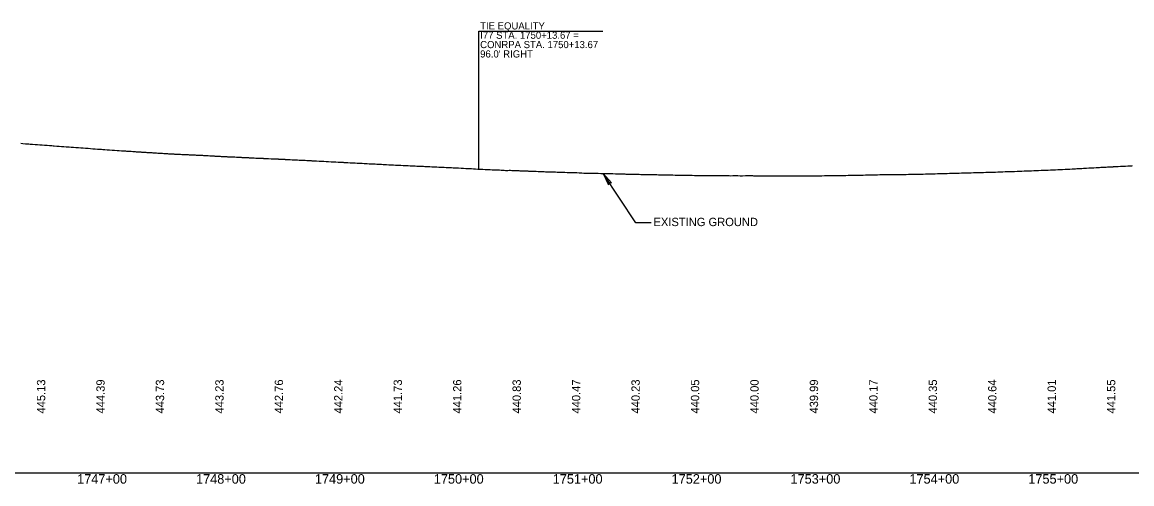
# Model space of a CAD drawing. Extents: x 2017200 to 2047700, y 854850 to 893350.
# Drawn here: x 2029630 to 2030563, y 856091 to 856479 of the extents above; entities that cross this region are included whole.
import ezdxf

# ---------------------------------------------------------------- set-up
doc = ezdxf.new("R2010")
doc.units = 0
for name, color, linetype in [('RD_DDB_Profile_EX', 7, 'Continuous'), ('RD_DDB_Profile_Lbl', 7, 'Continuous'), ('RD_DDB_StaTX', 7, 'Continuous'), ('RD_DDB_StripGrade', 7, 'Continuous'), ('RD_GPK_Profile_Cell', 7, 'Continuous')]:
    doc.layers.add(name, color=color, linetype=linetype)

msp = doc.modelspace()

# ---------------------------------------------------------------- linework, layer by layer
at = {"layer": 'RD_DDB_Profile_EX'}
msp.add_lwpolyline([(2029628.51, 856377.25), (2029630.27, 856377.12), (2029632.3, 856376.94), (2029634.32, 856376.8), (2029635.28, 856376.72), (2029636.35, 856376.62), (2029638.37, 856376.51), (2029640.4, 856376.33), (2029642.05, 856376.23), (2029642.42, 856376.2), (2029644.45, 856376.03), (2029646.47, 856375.9), (2029648.5, 856375.7), (2029648.82, 856375.68), (2029650.52, 856375.6), (2029652.54, 856375.41), (2029654.57, 856375.3), (2029655.59, 856375.2), (2029656.59, 856375.1), (2029658.62, 856374.97), (2029660.64, 856374.82), (2029662.66, 856374.68), (2029664.69, 856374.51), (2029666.71, 856374.35), (2029668.73, 856374.22), (2029669.13, 856374.19), (2029670.76, 856374.07), (2029672.78, 856373.91), (2029674.81, 856373.76), (2029675.9, 856373.68), (2029676.83, 856373.61), (2029678.85, 856373.46), (2029680.88, 856373.31), (2029682.9, 856373.2), (2029683.63, 856373.14), (2029685.01, 856373.02), (2029687.16, 856372.88), (2029688.97, 856372.71), (2029689.44, 856372.69), (2029691, 856372.61), (2029693.02, 856372.4), (2029695.31, 856372.27), (2029696.21, 856372.19), (2029697.34, 856372.1), (2029699.09, 856372.01), (2029701.12, 856371.85), (2029703.14, 856371.71), (2029705.17, 856371.56), (2029707.13, 856371.44), (2029709.35, 856371.29), (2029709.75, 856371.26), (2029711.24, 856371.15), (2029713.26, 856371.02), (2029714.98, 856370.89), (2029715.29, 856370.87), (2029715.63, 856370.84), (2029716.52, 856370.78), (2029717.31, 856370.73), (2029717.78, 856370.7), (2029719.33, 856370.59), (2029720.78, 856370.55), (2029721.36, 856370.5), (2029722.76, 856370.36), (2029723.38, 856370.34), (2029724.72, 856370.27), (2029725.41, 856370.21), (2029726.69, 856370.13), (2029727.43, 856370.09), (2029728.65, 856370.03), (2029729.46, 856369.97), (2029730.06, 856369.92), (2029730.63, 856369.87), (2029731.48, 856369.83), (2029732.6, 856369.78), (2029733.5, 856369.71), (2029734.57, 856369.64), (2029735.53, 856369.6), (2029736.83, 856369.51), (2029737.55, 856369.47), (2029738.61, 856369.42), (2029739.58, 856369.34), (2029740.56, 856369.29), (2029741.6, 856369.22), (2029742.65, 856369.14), (2029743.62, 856369.09), (2029744.73, 856369.02), (2029745.65, 856368.96), (2029746.8, 856368.89), (2029747.67, 856368.84), (2029748.84, 856368.76), (2029749.7, 856368.69), (2029750.6, 856368.64), (2029751.72, 856368.58), (2029752.74, 856368.51), (2029753.75, 856368.45), (2029754.67, 856368.42), (2029755.77, 856368.37), (2029757.14, 856368.29), (2029757.79, 856368.25), (2029759.07, 856368.19), (2029759.82, 856368.16), (2029760.6, 856368.12), (2029761.84, 856368.06), (2029762.74, 856368.01), (2029763.91, 856367.95), (2029764.87, 856367.9), (2029765.89, 856367.86), (2029766.99, 856367.8), (2029767.91, 856367.74), (2029769.08, 856367.7), (2029769.94, 856367.66), (2029770.78, 856367.62), (2029771.96, 856367.57), (2029773.1, 856367.51), (2029773.99, 856367.48), (2029775.09, 856367.44), (2029776.01, 856367.39), (2029776.96, 856367.36), (2029777.45, 856367.34), (2029778.04, 856367.32), (2029779.09, 856367.27), (2029780.06, 856367.22), (2029781.15, 856367.15), (2029782.08, 856367.09), (2029783.25, 856367.03), (2029784.22, 856366.97), (2029785.34, 856366.92), (2029786.13, 856366.89), (2029787.42, 856366.82), (2029788.16, 856366.78), (2029789.49, 856366.7), (2029790.18, 856366.65), (2029790.99, 856366.59), (2029791.52, 856366.56), (2029792.21, 856366.5), (2029793.53, 856366.46), (2029794.23, 856366.43), (2029795.54, 856366.36), (2029796.25, 856366.34), (2029796.98, 856366.29), (2029797.76, 856366.24), (2029798.28, 856366.21), (2029799.02, 856366.19), (2029800.3, 856366.14), (2029801.62, 856366.06), (2029802.33, 856366.01), (2029803.68, 856365.97), (2029804.53, 856365.93), (2029805.73, 856365.84), (2029806.37, 856365.8), (2029807.78, 856365.76), (2029808.4, 856365.74), (2029809.82, 856365.64), (2029810.42, 856365.61), (2029811.3, 856365.57), (2029812.45, 856365.54), (2029813.87, 856365.46), (2029814.47, 856365.43), (2029815.88, 856365.38), (2029816.5, 856365.36), (2029817.11, 856365.33), (2029818.07, 856365.27), (2029818.52, 856365.24), (2029819.93, 856365.19), (2029820.54, 856365.15), (2029822.01, 856365.05), (2029822.57, 856365.02), (2029823.09, 856365), (2029824.84, 856364.95), (2029826.18, 856364.88), (2029826.62, 856364.86), (2029828.25, 856364.79), (2029828.64, 856364.77), (2029830.32, 856364.69), (2029830.67, 856364.68), (2029831.61, 856364.64), (2029832.37, 856364.61), (2029832.69, 856364.59), (2029834.71, 856364.49), (2029836.74, 856364.4), (2029839.03, 856364.28), (2029840.79, 856364.19), (2029842.81, 856364.15), (2029844.84, 856364.05), (2029845.15, 856364.03), (2029846.54, 856363.97), (2029846.86, 856363.96), (2029847.19, 856363.94), (2029848.88, 856363.85), (2029850.55, 856363.77), (2029850.91, 856363.76), (2029851.92, 856363.72), (2029852.59, 856363.69), (2029852.93, 856363.67), (2029854.62, 856363.58), (2029854.96, 856363.56), (2029856.65, 856363.47), (2029856.98, 856363.45), (2029858.69, 856363.38), (2029859.01, 856363.36), (2029860.66, 856363.25), (2029861.03, 856363.23), (2029862.62, 856363.17), (2029863.05, 856363.16), (2029864.57, 856363.06), (2029865.08, 856363.04), (2029865.46, 856363.03), (2029866.52, 856362.99), (2029867.1, 856362.97), (2029867.74, 856362.93), (2029869.13, 856362.85), (2029870.46, 856362.8), (2029871.15, 856362.78), (2029872.23, 856362.7), (2029872.55, 856362.68), (2029873.18, 856362.63), (2029874.65, 856362.58), (2029875.2, 856362.55), (2029876.75, 856362.42), (2029877.22, 856362.39), (2029879.25, 856362.33), (2029880.93, 856362.2), (2029881.27, 856362.19), (2029883.3, 856362.12), (2029885.32, 856361.98), (2029885.77, 856361.97), (2029887.35, 856361.9), (2029889.37, 856361.76), (2029891.39, 856361.68), (2029892.54, 856361.6), (2029893.42, 856361.54), (2029895.44, 856361.47), (2029897.47, 856361.35), (2029898.4, 856361.31), (2029899.49, 856361.26), (2029900.18, 856361.21), (2029901.54, 856361.11), (2029903.54, 856361.05), (2029905.56, 856360.91), (2029906.08, 856360.88), (2029907.86, 856360.8), (2029909.61, 856360.71), (2029911.26, 856360.63), (2029911.64, 856360.61), (2029912.85, 856360.54), (2029913.27, 856360.52), (2029913.66, 856360.49), (2029915.27, 856360.42), (2029915.68, 856360.41), (2029917.27, 856360.32), (2029917.71, 856360.3), (2029918.16, 856360.28), (2029919.73, 856360.22), (2029921.32, 856360.12), (2029921.76, 856360.09), (2029923.43, 856360.01), (2029923.78, 856360), (2029925.81, 856359.88), (2029926.39, 856359.85), (2029927.83, 856359.8), (2029929.85, 856359.66), (2029931.88, 856359.57), (2029933.16, 856359.49), (2029933.9, 856359.45), (2029935.93, 856359.39), (2029937.99, 856359.24), (2029939.98, 856359.16), (2029942, 856359.04), (2029943.46, 856358.99), (2029944.02, 856358.97), (2029946.05, 856358.83), (2029946.7, 856358.81), (2029948.07, 856358.77), (2029950.1, 856358.64), (2029951.44, 856358.57), (2029952.16, 856358.54), (2029953.47, 856358.49), (2029954.15, 856358.46), (2029955.86, 856358.39), (2029956.17, 856358.38), (2029957.74, 856358.31), (2029958.19, 856358.28), (2029958.73, 856358.26), (2029960.24, 856358.2), (2029961.59, 856358.14), (2029962.24, 856358.11), (2029963.66, 856358.06), (2029964.27, 856358.04), (2029965.76, 856357.94), (2029966.29, 856357.92), (2029967.01, 856357.89), (2029968.32, 856357.86), (2029969.92, 856357.76), (2029970.34, 856357.74), (2029971.98, 856357.66), (2029972.36, 856357.64), (2029974.02, 856357.56), (2029974.39, 856357.54), (2029976.04, 856357.49), (2029976.41, 856357.47), (2029978.06, 856357.38), (2029978.44, 856357.36), (2029980.08, 856357.29), (2029980.55, 856357.27), (2029982.09, 856357.19), (2029982.49, 856357.17), (2029984.11, 856357.12), (2029984.51, 856357.11), (2029986.12, 856357.03), (2029986.53, 856357.01), (2029987.32, 856356.97), (2029988.13, 856356.94), (2029988.56, 856356.92), (2029989, 856356.89), (2029990.58, 856356.8), (2029992.18, 856356.72), (2029992.61, 856356.7), (2029994.27, 856356.64), (2029994.63, 856356.63), (2029996.35, 856356.52), (2029996.65, 856356.51), (2029998.68, 856356.39), (2030000.9, 856356.25), (2030002.73, 856356.13), (2030004.75, 856356.03), (2030006.78, 856355.96), (2030007.63, 856355.92), (2030009.07, 856355.84), (2030010.82, 856355.71), (2030012.85, 856355.62), (2030014.87, 856355.49), (2030016.9, 856355.39), (2030018.92, 856355.31), (2030021.17, 856355.19), (2030023.18, 856355.15), (2030024.99, 856355.05), (2030025.3, 856355.04), (2030027.02, 856355.01), (2030027.94, 856354.96), (2030028.58, 856354.93), (2030029.04, 856354.9), (2030029.57, 856354.89), (2030031.07, 856354.84), (2030032.45, 856354.75), (2030033.09, 856354.72), (2030034.71, 856354.68), (2030035.07, 856354.67), (2030036.13, 856354.49), (2030037.98, 856354.44), (2030039.17, 856354.58), (2030040.33, 856354.53), (2030041.48, 856354.49), (2030042.13, 856354.46), (2030043.21, 856354.42), (2030044.18, 856354.38), (2030045.24, 856354.34), (2030046.09, 856354.3), (2030047.26, 856354.25), (2030048.25, 856354.22), (2030048.59, 856354.21), (2030049.29, 856354.2), (2030050.77, 856354.12), (2030051.31, 856354.09), (2030051.8, 856354.08), (2030053.34, 856354.05), (2030053.74, 856354.02), (2030055.02, 856353.97), (2030055.36, 856353.95), (2030055.68, 856353.95), (2030057.61, 856353.88), (2030059.41, 856353.81), (2030061.48, 856353.73), (2030061.79, 856353.72), (2030063.54, 856353.65), (2030065.63, 856353.56), (2030067.72, 856353.49), (2030068.56, 856353.45), (2030069.79, 856353.39), (2030071.55, 856353.34), (2030071.86, 856353.33), (2030073.58, 856353.23), (2030073.92, 856353.22), (2030075.6, 856353.2), (2030075.97, 856353.19), (2030077.62, 856353.13), (2030078.01, 856353.12), (2030079.65, 856353.08), (2030080.05, 856353.06), (2030081.67, 856353.02), (2030082.1, 856353), (2030083.31, 856352.97), (2030083.7, 856352.96), (2030084.07, 856352.94), (2030085.72, 856352.88), (2030086.05, 856352.88), (2030088.03, 856352.82), (2030088.87, 856352.8), (2030089.77, 856352.77), (2030091.98, 856352.68), (2030094.03, 856352.62), (2030096.1, 856352.56), (2030098.14, 856352.47), (2030100.19, 856352.34), (2030101.92, 856352.27), (2030102.41, 856352.26), (2030104.19, 856352.25), (2030106.14, 856352.2), (2030108.1, 856352.15), (2030109.18, 856352.14), (2030110.01, 856352.14), (2030110.71, 856352.12), (2030112.04, 856352.07), (2030113.53, 856352.04), (2030114.08, 856352.03), (2030116.2, 856351.95), (2030118.29, 856351.94), (2030120.39, 856351.9), (2030122.16, 856351.87), (2030122.72, 856351.85), (2030123.87, 856351.82), (2030124.18, 856351.8), (2030125.91, 856351.78), (2030126.5, 856351.76), (2030128.51, 856351.71), (2030129.49, 856351.69), (2030130.51, 856351.66), (2030132.28, 856351.62), (2030134.31, 856351.56), (2030136.38, 856351.44), (2030137.43, 856351.43), (2030138.35, 856351.41), (2030140.37, 856351.37), (2030142.42, 856351.35), (2030143.03, 856351.33), (2030144.44, 856351.29), (2030146.45, 856351.24), (2030148.46, 856351.16), (2030149.8, 856351.14), (2030150.47, 856351.13), (2030152.56, 856351.1), (2030154.57, 856351.06), (2030156.58, 856351), (2030158.58, 856350.97), (2030160.57, 856350.93), (2030162.72, 856350.89), (2030163.34, 856350.88), (2030164.71, 856350.83), (2030166.7, 856350.79), (2030168.69, 856350.76), (2030170.11, 856350.75), (2030170.68, 856350.74), (2030172.84, 856350.7), (2030174.83, 856350.67), (2030176.88, 856350.65), (2030178.81, 856350.59), (2030180.8, 856350.58), (2030182.95, 856350.52), (2030183.65, 856350.51), (2030184.95, 856350.5), (2030186.94, 856350.4), (2030188.93, 856350.4), (2030190.42, 856350.35), (2030190.93, 856350.34), (2030193.07, 856350.34), (2030195.07, 856350.29), (2030197.19, 856350.29), (2030199.05, 856350.25), (2030201.04, 856350.25), (2030203.2, 856350.2), (2030203.96, 856350.2), (2030205.19, 856350.19), (2030207.18, 856350.17), (2030209.17, 856350.17), (2030210.73, 856350.16), (2030211.16, 856350.16), (2030213.33, 856350.12), (2030215.32, 856350.11), (2030217.5, 856350.1), (2030219.29, 856350.1), (2030221.28, 856350.08), (2030223.45, 856350.09), (2030224.27, 856350.06), (2030225.44, 856350.01), (2030227.43, 856350.08), (2030229.41, 856350.05), (2030231.04, 856350.04), (2030231.4, 856350.04), (2030233.57, 856350), (2030235.56, 856350.03), (2030237.81, 856350.04), (2030239.53, 856350.06), (2030241.52, 856350.04), (2030243.7, 856350.05), (2030244.58, 856350.03), (2030245.68, 856350.02), (2030247.67, 856350), (2030249.65, 856349.99), (2030251.63, 856350), (2030253.83, 856350), (2030255.81, 856349.99), (2030257.79, 856349.98), (2030258.12, 856349.99), (2030259.77, 856349.99), (2030261.74, 856350), (2030263.96, 856349.99), (2030264.89, 856349.99), (2030265.94, 856349.99), (2030267.91, 856349.97), (2030269.89, 856349.98), (2030271.87, 856349.97), (2030274.08, 856349.98), (2030276.05, 856349.97), (2030278.03, 856349.97), (2030278.43, 856349.96), (2030280.01, 856349.94), (2030281.99, 856349.94), (2030284.19, 856349.94), (2030285.2, 856349.87), (2030286.18, 856349.8), (2030288.16, 856349.82), (2030290.13, 856349.82), (2030292.11, 856349.85), (2030294.33, 856349.88), (2030296.3, 856349.9), (2030298.27, 856349.91), (2030298.74, 856349.93), (2030300.25, 856349.98), (2030302.23, 856349.97), (2030304.44, 856350.04), (2030305.51, 856350.04), (2030306.42, 856350.05), (2030308.4, 856350.09), (2030310.37, 856350.12), (2030312.35, 856350.17), (2030314.56, 856350.17), (2030316.54, 856350.24), (2030318.52, 856350.26), (2030319.05, 856350.27), (2030320.49, 856350.3), (2030322.44, 856350.3), (2030324.4, 856350.38), (2030324.72, 856350.39), (2030325.82, 856350.4), (2030326.68, 856350.41), (2030328.64, 856350.41), (2030330.6, 856350.47), (2030332.59, 856350.49), (2030334.83, 856350.51), (2030336.79, 856350.51), (2030338.76, 856350.62), (2030339.36, 856350.63), (2030340.73, 856350.65), (2030342.72, 856350.71), (2030344.92, 856350.75), (2030346.12, 856350.77), (2030346.9, 856350.79), (2030348.88, 856350.84), (2030350.86, 856350.88), (2030352.89, 856350.92), (2030355.07, 856350.96), (2030357.03, 856350.96), (2030359, 856351), (2030359.66, 856351), (2030360.98, 856351.01), (2030362.95, 856351.04), (2030365.17, 856351.05), (2030366.43, 856351.06), (2030369.13, 856351.08), (2030371.09, 856351.13), (2030373.2, 856351.15), (2030374.97, 856351.17), (2030375.35, 856351.17), (2030377.3, 856351.18), (2030379.24, 856351.2), (2030379.97, 856351.22), (2030381.2, 856351.27), (2030383.15, 856351.31), (2030385.11, 856351.38), (2030385.46, 856351.38), (2030386.74, 856351.41), (2030387.41, 856351.42), (2030389.37, 856351.49), (2030391.32, 856351.5), (2030393.51, 856351.59), (2030395.21, 856351.62), (2030395.59, 856351.63), (2030397.53, 856351.71), (2030399.48, 856351.73), (2030400.28, 856351.76), (2030401.44, 856351.79), (2030403.41, 856351.86), (2030405.66, 856351.91), (2030407.05, 856351.96), (2030407.63, 856351.98), (2030409.6, 856352.04), (2030411.57, 856352.1), (2030413.82, 856352.11), (2030415.78, 856352.19), (2030417.75, 856352.23), (2030419.72, 856352.3), (2030420.59, 856352.32), (2030421.69, 856352.33), (2030423.66, 856352.42), (2030425.91, 856352.46), (2030427.36, 856352.51), (2030427.88, 856352.53), (2030429.84, 856352.57), (2030431.81, 856352.64), (2030433.78, 856352.66), (2030434.13, 856352.67), (2030436.02, 856352.74), (2030437.99, 856352.76), (2030439.96, 856352.85), (2030440.9, 856352.88), (2030441.94, 856352.92), (2030443.91, 856352.97), (2030446.13, 856353.07), (2030447.67, 856353.1), (2030448.1, 856353.11), (2030450.08, 856353.21), (2030452.07, 856353.26), (2030454.05, 856353.35), (2030454.44, 856353.36), (2030456.22, 856353.4), (2030458.21, 856353.48), (2030460.2, 856353.53), (2030461.21, 856353.57), (2030462.19, 856353.6), (2030464.19, 856353.66), (2030466.34, 856353.76), (2030467.98, 856353.8), (2030468.33, 856353.81), (2030470.32, 856353.89), (2030472.31, 856353.96), (2030474.3, 856354.03), (2030474.75, 856354.05), (2030476.47, 856354.12), (2030478.46, 856354.18), (2030480.45, 856354.29), (2030481.52, 856354.32), (2030482.43, 856354.35), (2030484.41, 856354.45), (2030486.6, 856354.52), (2030488.59, 856354.6), (2030490.57, 856354.7), (2030492.55, 856354.77), (2030494.52, 856354.85), (2030495.06, 856354.87), (2030496.74, 856354.93), (2030498.71, 856355), (2030500.69, 856355.08), (2030501.83, 856355.13), (2030502.66, 856355.17), (2030504.63, 856355.28), (2030506.87, 856355.38), (2030508.85, 856355.51), (2030510.81, 856355.58), (2030512.78, 856355.71), (2030514.73, 856355.8), (2030515.37, 856355.84), (2030516.68, 856355.92), (2030517.02, 856355.93), (2030518.98, 856356.05), (2030520.93, 856356.16), (2030522.14, 856356.22), (2030522.88, 856356.26), (2030524.83, 856356.38), (2030526.78, 856356.48), (2030527.16, 856356.5), (2030529.1, 856356.63), (2030531.05, 856356.72), (2030533, 856356.86), (2030534.96, 856356.95), (2030535.68, 856356.99), (2030536.91, 856357.07), (2030537.26, 856357.08), (2030539.22, 856357.17), (2030541.17, 856357.3), (2030542.45, 856357.35), (2030543.13, 856357.38), (2030545.08, 856357.48), (2030547.04, 856357.59), (2030547.38, 856357.61), (2030549.34, 856357.71), (2030551.29, 856357.84), (2030553.25, 856357.94), (2030555.2, 856358.04), (2030555.99, 856358.08), (2030557.15, 856358.15), (2030557.51, 856358.16), (2030559.46, 856358.26), (2030561.41, 856358.37), (2030562.76, 856358.43), (2030563.36, 856358.46)], dxfattribs=at)
at = {"layer": 'RD_DDB_Profile_Lbl'}
for p, q in [((2030145.75, 856310.23), (2030118.29, 856351.94)), ((2030158.62, 856310.23), (2030145.75, 856310.23))]:
    msp.add_line(p, q, dxfattribs=at)
msp.add_lwpolyline([(2030013.67, 856355.57), (2030013.67, 856471.66), (2030117.99, 856471.66)], dxfattribs=at)
msp.add_lwpolyline([(2030118.29, 856351.94), (2030122.75, 856342.44), (2030123.13, 856344.6), (2030125.26, 856344.09)], close=True, dxfattribs=at)
at = {"layer": 'RD_GPK_Profile_Cell'}
msp.add_line((2020500, 856100), (2047700, 856100), dxfattribs=at)

# ---------------------------------------------------------------- texts
at = {"layer": 'RD_DDB_Profile_Lbl'}
for s, height, p in [('TIE EQUALITY', 6, (2030014.8, 856473.01)), ('I77 STA. 1750+13.67 =', 6, (2030014.8, 856465.15)), ('CONRPA STA. 1750+13.67', 6, (2030014.8, 856457.28)), ("96.0' RIGHT", 6, (2030014.8, 856449.41)), ('EXISTING GROUND', 7, (2030160.56, 856307.61))]:
    msp.add_text(s, height=height, dxfattribs=at).set_placement(p)
at = {"layer": 'RD_DDB_StaTX'}
for s, p in [('1747+00', (2029675.8, 856091)), ('1748+00', (2029775.8, 856091)), ('1749+00', (2029875.8, 856091)), ('1750+00', (2029975.8, 856091)), ('1751+00', (2030075.8, 856091)), ('1752+00', (2030175.8, 856091)), ('1753+00', (2030275.8, 856091)), ('1754+00', (2030375.8, 856091)), ('1755+00', (2030475.8, 856091))]:
    msp.add_text(s, height=8, dxfattribs=at).set_placement(p)
at = {"layer": 'RD_DDB_StripGrade'}
for s, p in [('445.13', (2029649, 856150)), ('443.73', (2029749, 856150)), ('443.23', (2029799, 856150)), ('442.76', (2029849, 856150)), ('442.24', (2029899, 856150)), ('441.73', (2029949, 856150)), ('441.26', (2029999, 856150)), ('440.83', (2030049, 856150)), ('440.23', (2030149, 856150)), ('440.05', (2030199, 856150)), ('440.00', (2030249, 856150)), ('440.35', (2030399, 856150)), ('440.64', (2030449, 856150)), ('441.55', (2030549, 856150)), ('444.39', (2029699, 856150)), ('440.47', (2030099, 856150)), ('439.99', (2030299, 856150)), ('440.17', (2030349, 856150)), ('441.01', (2030499, 856150))]:
    msp.add_text(s, height=7, rotation=90, dxfattribs=at).set_placement(p)

doc.saveas('drawing.dxf')
